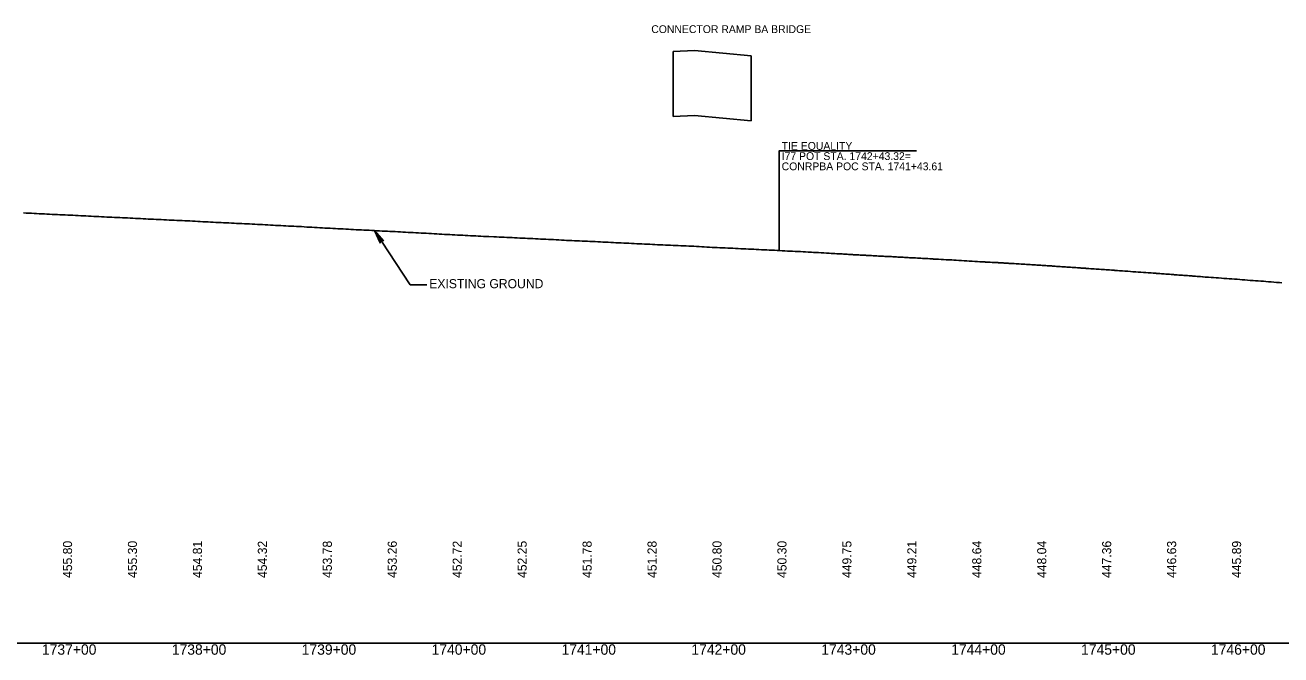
# Model space of a CAD drawing. Extents: x 2017200 to 2047700, y 854850 to 893350.
# Drawn here: x 2028663 to 2029630, y 856091 to 856575 of the extents above; entities that cross this region are included whole.
import ezdxf

# ---------------------------------------------------------------- set-up
doc = ezdxf.new("R2010")
doc.units = 0
for name, color, linetype in [('RD_DDB_Profile_EX', 7, 'Continuous'), ('RD_DDB_Profile_Lbl', 7, 'Continuous'), ('RD_DDB_StaTX', 7, 'Continuous'), ('RD_DDB_StripGrade', 7, 'Continuous'), ('RD_GPK_Profile_Cell', 7, 'Continuous'), ('RD_PD_Bridge', 7, 'Continuous')]:
    doc.layers.add(name, color=color, linetype=linetype)

msp = doc.modelspace()

# ---------------------------------------------------------------- linework, layer by layer
at = {"layer": 'RD_DDB_Profile_EX'}
msp.add_lwpolyline([(2028661.7, 856430.82), (2028663.7, 856430.72), (2028665.7, 856430.6), (2028667.7, 856430.55), (2028669.7, 856430.44), (2028671.7, 856430.32), (2028673.7, 856430.19), (2028675.7, 856430.11), (2028677.7, 856430.01), (2028679.7, 856429.94), (2028681.7, 856429.84), (2028683.7, 856429.73), (2028685.7, 856429.62), (2028687.7, 856429.55), (2028689.7, 856429.46), (2028691.7, 856429.36), (2028693.7, 856429.29), (2028695.71, 856429.2), (2028697.71, 856429.13), (2028699.71, 856429.04), (2028701.71, 856428.93), (2028703.71, 856428.82), (2028705.71, 856428.7), (2028707.71, 856428.6), (2028709.71, 856428.5), (2028711.71, 856428.37), (2028713.71, 856428.31), (2028715.71, 856428.15), (2028717.71, 856428.07), (2028719.71, 856427.96), (2028721.71, 856427.86), (2028723.71, 856427.77), (2028725.7, 856427.65), (2028727.7, 856427.56), (2028729.7, 856427.46), (2028731.7, 856427.38), (2028733.7, 856427.29), (2028735.7, 856427.21), (2028737.7, 856427.12), (2028739.7, 856427.03), (2028741.7, 856426.94), (2028743.7, 856426.84), (2028745.7, 856426.74), (2028747.71, 856426.63), (2028749.71, 856426.53), (2028751.7, 856426.42), (2028753.7, 856426.35), (2028755.7, 856426.28), (2028757.7, 856426.13), (2028759.7, 856426.07), (2028761.7, 856425.94), (2028763.7, 856425.87), (2028765.7, 856425.75), (2028767.71, 856425.66), (2028769.71, 856425.56), (2028771.71, 856425.47), (2028773.71, 856425.37), (2028775.71, 856425.29), (2028777.7, 856425.21), (2028779.7, 856425.11), (2028781.7, 856425.05), (2028783.71, 856424.91), (2028785.71, 856424.85), (2028787.71, 856424.72), (2028789.71, 856424.63), (2028791.71, 856424.54), (2028793.71, 856424.41), (2028795.7, 856424.28), (2028797.7, 856424.23), (2028799.7, 856424.08), (2028801.7, 856424.01), (2028803.7, 856423.87), (2028805.7, 856423.76), (2028807.7, 856423.65), (2028809.69, 856423.52), (2028811.7, 856423.45), (2028813.7, 856423.35), (2028815.7, 856423.27), (2028817.7, 856423.15), (2028819.7, 856423.11), (2028821.7, 856422.94), (2028823.7, 856422.9), (2028825.7, 856422.74), (2028827.7, 856422.69), (2028829.7, 856422.59), (2028831.7, 856422.57), (2028833.7, 856422.44), (2028835.7, 856422.38), (2028837.69, 856422.24), (2028839.69, 856422.15), (2028841.69, 856422.01), (2028843.7, 856421.92), (2028845.7, 856421.83), (2028847.7, 856421.71), (2028849.7, 856421.61), (2028851.7, 856421.47), (2028853.7, 856421.36), (2028855.7, 856421.24), (2028857.7, 856421.19), (2028859.7, 856421.06), (2028861.7, 856421), (2028863.69, 856420.85), (2028865.69, 856420.77), (2028867.69, 856420.67), (2028869.69, 856420.59), (2028871.69, 856420.47), (2028873.7, 856420.38), (2028875.7, 856420.28), (2028877.7, 856420.17), (2028879.7, 856420), (2028881.7, 856419.9), (2028883.7, 856419.8), (2028885.7, 856419.68), (2028887.7, 856419.57), (2028889.7, 856419.45), (2028891.7, 856419.35), (2028893.7, 856419.23), (2028895.7, 856419.13), (2028897.7, 856419), (2028899.7, 856418.93), (2028901.7, 856418.79), (2028903.7, 856418.7), (2028905.7, 856418.56), (2028907.7, 856418.49), (2028909.71, 856418.34), (2028911.71, 856418.29), (2028913.71, 856418.15), (2028915.71, 856418.08), (2028917.71, 856417.93), (2028919.71, 856417.87), (2028921.71, 856417.71), (2028923.71, 856417.66), (2028925.71, 856417.53), (2028927.71, 856417.46), (2028929.71, 856417.33), (2028931.71, 856417.26), (2028933.71, 856417.12), (2028935.71, 856417.04), (2028937.71, 856416.92), (2028939.71, 856416.85), (2028941.71, 856416.73), (2028943.71, 856416.64), (2028945.71, 856416.52), (2028947.71, 856416.42), (2028949.71, 856416.32), (2028951.72, 856416.2), (2028953.72, 856416.11), (2028955.72, 856415.99), (2028957.72, 856415.89), (2028959.72, 856415.78), (2028961.72, 856415.68), (2028963.72, 856415.57), (2028965.71, 856415.46), (2028967.71, 856415.38), (2028969.71, 856415.23), (2028971.71, 856415.17), (2028973.71, 856415.01), (2028975.71, 856414.93), (2028977.71, 856414.79), (2028979.71, 856414.7), (2028981.71, 856414.57), (2028983.71, 856414.48), (2028985.71, 856414.36), (2028987.71, 856414.27), (2028989.71, 856414.13), (2028991.71, 856414.04), (2028993.71, 856413.91), (2028995.71, 856413.78), (2028997.71, 856413.71), (2028999.71, 856413.61), (2029001.71, 856413.51), (2029003.71, 856413.4), (2029005.71, 856413.31), (2029007.71, 856413.22), (2029009.72, 856413.13), (2029011.72, 856413.03), (2029013.72, 856412.93), (2029015.72, 856412.83), (2029017.72, 856412.76), (2029019.72, 856412.64), (2029023.72, 856412.46), (2029025.72, 856412.39), (2029027.73, 856412.28), (2029029.73, 856412.22), (2029031.73, 856412.11), (2029033.73, 856412.05), (2029035.73, 856411.9), (2029037.73, 856411.82), (2029039.73, 856411.69), (2029041.73, 856411.65), (2029043.73, 856411.5), (2029045.73, 856411.44), (2029047.73, 856411.31), (2029049.73, 856411.24), (2029051.73, 856411.11), (2029053.73, 856411.04), (2029055.73, 856410.93), (2029057.73, 856410.85), (2029059.73, 856410.74), (2029061.73, 856410.66), (2029063.73, 856410.54), (2029065.73, 856410.47), (2029067.73, 856410.34), (2029069.73, 856410.27), (2029071.73, 856410.12), (2029073.73, 856410.06), (2029075.73, 856409.92), (2029077.73, 856409.86), (2029079.73, 856409.75), (2029081.73, 856409.65), (2029083.73, 856409.54), (2029085.73, 856409.44), (2029087.73, 856409.41), (2029089.73, 856409.29), (2029091.73, 856409.24), (2029093.73, 856409.12), (2029095.73, 856409.05), (2029097.73, 856408.95), (2029099.73, 856408.9), (2029101.73, 856408.77), (2029103.73, 856408.68), (2029105.73, 856408.55), (2029107.73, 856408.44), (2029109.72, 856408.33), (2029111.73, 856408.25), (2029113.73, 856408.16), (2029115.73, 856408.11), (2029117.73, 856407.92), (2029119.73, 856407.9), (2029121.73, 856407.75), (2029123.73, 856407.7), (2029125.73, 856407.55), (2029127.72, 856407.49), (2029129.72, 856407.36), (2029131.73, 856407.26), (2029133.73, 856407.15), (2029135.73, 856407.08), (2029137.73, 856406.97), (2029139.73, 856406.89), (2029141.73, 856406.81), (2029143.73, 856406.68), (2029145.73, 856406.58), (2029147.73, 856406.49), (2029149.73, 856406.4), (2029151.73, 856406.34), (2029153.73, 856406.25), (2029155.73, 856406.16), (2029157.72, 856406.05), (2029159.72, 856405.98), (2029161.73, 856405.87), (2029163.73, 856405.8), (2029165.73, 856405.72), (2029167.73, 856405.61), (2029169.73, 856405.54), (2029171.73, 856405.42), (2029173.73, 856405.36), (2029175.73, 856405.22), (2029177.73, 856405.14), (2029179.73, 856404.99), (2029181.73, 856404.93), (2029183.73, 856404.78), (2029185.73, 856404.69), (2029187.73, 856404.58), (2029189.73, 856404.46), (2029191.73, 856404.33), (2029193.73, 856404.24), (2029195.74, 856404.17), (2029197.74, 856404.06), (2029199.74, 856404), (2029201.74, 856403.87), (2029203.74, 856403.8), (2029205.74, 856403.68), (2029207.74, 856403.61), (2029209.74, 856403.48), (2029211.74, 856403.39), (2029213.74, 856403.28), (2029215.74, 856403.23), (2029217.74, 856403.1), (2029219.74, 856403.03), (2029221.74, 856402.91), (2029223.74, 856402.85), (2029225.74, 856402.71), (2029227.74, 856402.66), (2029229.74, 856402.53), (2029231.74, 856402.48), (2029233.74, 856402.36), (2029235.74, 856402.28), (2029237.74, 856402.18), (2029239.74, 856402.11), (2029241.74, 856401.96), (2029243.74, 856401.88), (2029245.74, 856401.76), (2029247.74, 856401.68), (2029249.74, 856401.52), (2029251.74, 856401.46), (2029253.74, 856401.33), (2029255.74, 856401.25), (2029257.74, 856401.12), (2029259.74, 856401.04), (2029261.74, 856400.91), (2029263.74, 856400.81), (2029265.74, 856400.7), (2029267.74, 856400.59), (2029268.16, 856400.57), (2029269.78, 856400.48), (2029271.74, 856400.37), (2029273.74, 856400.28), (2029275.74, 856400.17), (2029277.74, 856400.06), (2029279.74, 856399.95), (2029281.36, 856399.84), (2029281.74, 856399.82), (2029283.28, 856399.75), (2029283.74, 856399.73), (2029285.2, 856399.62), (2029285.74, 856399.58), (2029286.33, 856399.55), (2029287.74, 856399.49), (2029289.04, 856399.4), (2029289.74, 856399.36), (2029290.98, 856399.3), (2029291.74, 856399.26), (2029292.92, 856399.17), (2029293.74, 856399.11), (2029294.86, 856399.07), (2029295.74, 856399.03), (2029296.8, 856398.96), (2029297.74, 856398.89), (2029298.75, 856398.84), (2029299.74, 856398.78), (2029300.71, 856398.71), (2029301.74, 856398.65), (2029302.68, 856398.6), (2029303.74, 856398.54), (2029304.66, 856398.49), (2029305.74, 856398.43), (2029306.63, 856398.39), (2029307.74, 856398.32), (2029308.6, 856398.28), (2029309.74, 856398.23), (2029310.57, 856398.19), (2029311.74, 856398.12), (2029312.55, 856398.07), (2029313.74, 856398.01), (2029314.52, 856397.97), (2029315.74, 856397.9), (2029317, 856397.84), (2029317.74, 856397.79), (2029318.49, 856397.76), (2029319.74, 856397.68), (2029320.53, 856397.63), (2029321.74, 856397.59), (2029322.59, 856397.55), (2029323.74, 856397.48), (2029324.64, 856397.44), (2029325.74, 856397.4), (2029326.7, 856397.34), (2029327.74, 856397.27), (2029328.75, 856397.23), (2029329.74, 856397.2), (2029330.76, 856397.13), (2029331.74, 856397.08), (2029332.78, 856397.03), (2029333.74, 856396.98), (2029334.69, 856396.93), (2029335.75, 856396.86), (2029336.82, 856396.81), (2029337.75, 856396.76), (2029338.7, 856396.71), (2029339.75, 856396.65), (2029340.79, 856396.6), (2029341.75, 856396.55), (2029342.62, 856396.49), (2029343.75, 856396.42), (2029344.53, 856396.39), (2029345.75, 856396.31), (2029347.08, 856396.24), (2029347.75, 856396.19), (2029348.37, 856396.17), (2029349.75, 856396.09), (2029350.33, 856396.03), (2029351.75, 856395.94), (2029352.31, 856395.93), (2029353.75, 856395.87), (2029354.29, 856395.83), (2029355.75, 856395.75), (2029356.27, 856395.73), (2029357.75, 856395.66), (2029359.28, 856395.56), (2029359.75, 856395.52), (2029360.2, 856395.5), (2029361.75, 856395.41), (2029362.15, 856395.39), (2029363.75, 856395.29), (2029364.11, 856395.27), (2029365.75, 856395.18), (2029366.06, 856395.17), (2029368.01, 856395.08), (2029369.95, 856394.98), (2029371.89, 856394.84), (2029373.83, 856394.77), (2029375.77, 856394.66), (2029376.31, 856394.63), (2029377.75, 856394.54), (2029379.75, 856394.45), (2029381.76, 856394.3), (2029383.76, 856394.18), (2029385.75, 856394.03), (2029387.74, 856393.93), (2029389.74, 856393.78), (2029392.02, 856393.69), (2029393.9, 856393.56), (2029395.75, 856393.46), (2029396.08, 856393.44), (2029397.75, 856393.34), (2029399.28, 856393.24), (2029399.75, 856393.21), (2029400.22, 856393.19), (2029401.75, 856393.11), (2029402.2, 856393.08), (2029403.75, 856392.98), (2029404.18, 856392.97), (2029405.75, 856392.89), (2029407.35, 856392.82), (2029407.75, 856392.79), (2029408.16, 856392.77), (2029409.75, 856392.68), (2029410.23, 856392.65), (2029411.75, 856392.58), (2029412.31, 856392.54), (2029413.75, 856392.45), (2029414.39, 856392.42), (2029415.75, 856392.35), (2029416.47, 856392.3), (2029417.75, 856392.22), (2029419.03, 856392.15), (2029419.75, 856392.11), (2029420.42, 856392.06), (2029421.76, 856391.96), (2029422.34, 856391.93), (2029423.76, 856391.88), (2029424.26, 856391.84), (2029425.76, 856391.75), (2029427.39, 856391.67), (2029427.75, 856391.64), (2029428.13, 856391.62), (2029429.75, 856391.5), (2029430.24, 856391.47), (2029431.75, 856391.39), (2029432.37, 856391.35), (2029433.75, 856391.26), (2029434.5, 856391.21), (2029435.75, 856391.13), (2029436.63, 856391.09), (2029437.75, 856391.01), (2029438.79, 856390.94), (2029439.76, 856390.87), (2029440.77, 856390.82), (2029441.76, 856390.76), (2029442.81, 856390.68), (2029443.76, 856390.62), (2029444.85, 856390.57), (2029445.76, 856390.52), (2029446.89, 856390.42), (2029447.76, 856390.37), (2029448.6, 856390.31), (2029449.76, 856390.24), (2029450.93, 856390.14), (2029451.76, 856390.07), (2029452.94, 856390.01), (2029453.76, 856389.97), (2029454.95, 856389.87), (2029455.76, 856389.81), (2029456.96, 856389.75), (2029457.76, 856389.7), (2029458.55, 856389.64), (2029459.76, 856389.56), (2029460.95, 856389.47), (2029461.76, 856389.42), (2029462.95, 856389.35), (2029463.76, 856389.28), (2029464.94, 856389.18), (2029465.76, 856389.13), (2029466.58, 856389.07), (2029467.76, 856388.99), (2029468.95, 856388.9), (2029469.76, 856388.85), (2029470.98, 856388.78), (2029471.76, 856388.73), (2029473.01, 856388.63), (2029473.76, 856388.59), (2029475.05, 856388.51), (2029475.76, 856388.46), (2029477.08, 856388.39), (2029477.76, 856388.35), (2029479.12, 856388.23), (2029479.76, 856388.17), (2029481.17, 856388.07), (2029481.76, 856388.02), (2029483.21, 856387.92), (2029483.76, 856387.89), (2029485.26, 856387.78), (2029485.76, 856387.74), (2029487.31, 856387.67), (2029487.76, 856387.65), (2029488.21, 856387.61), (2029489.76, 856387.48), (2029491.27, 856387.42), (2029491.76, 856387.39), (2029493.24, 856387.26), (2029493.76, 856387.23), (2029495.22, 856387.16), (2029495.76, 856387.12), (2029496.32, 856387.08), (2029497.76, 856386.94), (2029499.2, 856386.86), (2029499.76, 856386.83), (2029501.23, 856386.69), (2029501.76, 856386.65), (2029503.26, 856386.59), (2029503.76, 856386.56), (2029505.29, 856386.42), (2029505.76, 856386.39), (2029507.32, 856386.28), (2029507.76, 856386.24), (2029509.37, 856386.07), (2029509.76, 856386.03), (2029511.43, 856385.93), (2029511.76, 856385.91), (2029513.76, 856385.73), (2029515.76, 856385.63), (2029517.93, 856385.51), (2029519.76, 856385.38), (2029521.76, 856385.18), (2029523.76, 856385.05), (2029525.76, 856384.92), (2029527.44, 856384.79), (2029527.76, 856384.76), (2029528.1, 856384.74), (2029529.76, 856384.63), (2029531.32, 856384.52), (2029531.76, 856384.49), (2029533.25, 856384.39), (2029533.76, 856384.35), (2029535.19, 856384.24), (2029535.76, 856384.2), (2029536.38, 856384.15), (2029537.76, 856384.04), (2029539.09, 856383.95), (2029539.76, 856383.9), (2029541.08, 856383.8), (2029541.76, 856383.74), (2029543.06, 856383.65), (2029543.76, 856383.61), (2029545.05, 856383.53), (2029545.76, 856383.47), (2029547.03, 856383.37), (2029547.76, 856383.32), (2029549.01, 856383.23), (2029549.76, 856383.18), (2029550.99, 856383.08), (2029551.76, 856383.02), (2029552.98, 856382.94), (2029553.76, 856382.88), (2029554.96, 856382.78), (2029555.76, 856382.73), (2029556.58, 856382.67), (2029557.76, 856382.6), (2029558.98, 856382.49), (2029559.76, 856382.43), (2029561.06, 856382.35), (2029561.76, 856382.3), (2029563.14, 856382.18), (2029563.76, 856382.13), (2029565.22, 856382.03), (2029565.76, 856381.98), (2029567.29, 856381.84), (2029567.76, 856381.81), (2029569.35, 856381.7), (2029569.77, 856381.67), (2029571.41, 856381.52), (2029571.77, 856381.49), (2029573.46, 856381.39), (2029573.77, 856381.37), (2029576, 856381.18), (2029577.77, 856381.08), (2029579.77, 856380.94), (2029581.68, 856380.78), (2029583.77, 856380.65), (2029585.77, 856380.46), (2029587.89, 856380.3), (2029589.79, 856380.16), (2029591.82, 856380.04), (2029593.84, 856379.87), (2029594.66, 856379.83), (2029595.87, 856379.76), (2029597.89, 856379.56), (2029599.91, 856379.45), (2029601.43, 856379.32), (2029601.94, 856379.28), (2029603.96, 856379.15), (2029605.99, 856378.98), (2029608.2, 856378.84), (2029610.04, 856378.65), (2029612.06, 856378.58), (2029614.08, 856378.37), (2029614.97, 856378.32), (2029616.1, 856378.26), (2029618.13, 856378.06), (2029620.15, 856377.94), (2029621.74, 856377.79), (2029622.18, 856377.75), (2029624.2, 856377.61), (2029626.23, 856377.44), (2029628.51, 856377.25), (2029630.27, 856377.12)], dxfattribs=at)
at = {"layer": 'RD_DDB_Profile_Lbl'}
for p, q in [((2028959.17, 856375.55), (2028931.71, 856417.26)), ((2028972.03, 856375.55), (2028959.17, 856375.55))]:
    msp.add_line(p, q, dxfattribs=at)
msp.add_lwpolyline([(2029243.32, 856401.9), (2029243.32, 856478.51), (2029349.01, 856478.51)], dxfattribs=at)
msp.add_lwpolyline([(2028931.71, 856417.26), (2028936.17, 856407.76), (2028936.54, 856409.93), (2028938.67, 856409.41)], close=True, dxfattribs=at)
at = {"layer": 'RD_GPK_Profile_Cell'}
msp.add_line((2020500, 856100), (2047700, 856100), dxfattribs=at)
at = {"layer": 'RD_PD_Bridge'}
for p, q in [((2029161.79, 856504.95), (2029161.79, 856554.95)), ((2029221.92, 856501.8), (2029221.92, 856551.8))]:
    msp.add_line(p, q, dxfattribs=at)
for points in [[(2029161.79, 856554.95), (2029178.24, 856555.75), (2029221.92, 856551.8)], [(2029161.79, 856504.95), (2029178.24, 856505.75), (2029221.92, 856501.8)]]:
    msp.add_lwpolyline(points, dxfattribs=at)

# ---------------------------------------------------------------- texts
at = {"layer": 'RD_DDB_Profile_Lbl'}
for s, height, p in [('TIE EQUALITY', 6, (2029245.29, 856479.4)), ('I77 POT STA. 1742+43.32=', 6, (2029245.29, 856471.53)), ('CONRPBA POC STA. 1741+43.61', 6, (2029245.29, 856463.66)), ('EXISTING GROUND', 7, (2028973.97, 856372.93))]:
    msp.add_text(s, height=height, dxfattribs=at).set_placement(p)
at = {"layer": 'RD_DDB_StaTX'}
for s, p in [('1737+00', (2028675.8, 856091)), ('1738+00', (2028775.8, 856091)), ('1739+00', (2028875.8, 856091)), ('1740+00', (2028975.8, 856091)), ('1741+00', (2029075.8, 856091)), ('1742+00', (2029175.8, 856091)), ('1743+00', (2029275.8, 856091)), ('1744+00', (2029375.8, 856091)), ('1745+00', (2029475.8, 856091)), ('1746+00', (2029575.8, 856091))]:
    msp.add_text(s, height=8, dxfattribs=at).set_placement(p)
at = {"layer": 'RD_DDB_StripGrade'}
for s, p in [('455.80', (2028699, 856150)), ('455.30', (2028749, 856150)), ('454.81', (2028799, 856150)), ('454.32', (2028849, 856150)), ('453.78', (2028899, 856150)), ('453.26', (2028949, 856150)), ('452.72', (2028999, 856150)), ('452.25', (2029049, 856150)), ('451.78', (2029099, 856150)), ('451.28', (2029149, 856150)), ('450.80', (2029199, 856150)), ('450.30', (2029249, 856150)), ('449.75', (2029299, 856150)), ('449.21', (2029349, 856150)), ('448.64', (2029399, 856150)), ('448.04', (2029449, 856150)), ('447.36', (2029499, 856150)), ('446.63', (2029549, 856150)), ('445.89', (2029599, 856150))]:
    msp.add_text(s, height=7, rotation=90, dxfattribs=at).set_placement(p)
at = {"layer": 'RD_PD_Bridge'}
msp.add_text('CONNECTOR RAMP BA BRIDGE', height=6, rotation=0.00154, dxfattribs=at).set_placement((2029144.91, 856569.2))

doc.saveas('drawing.dxf')
